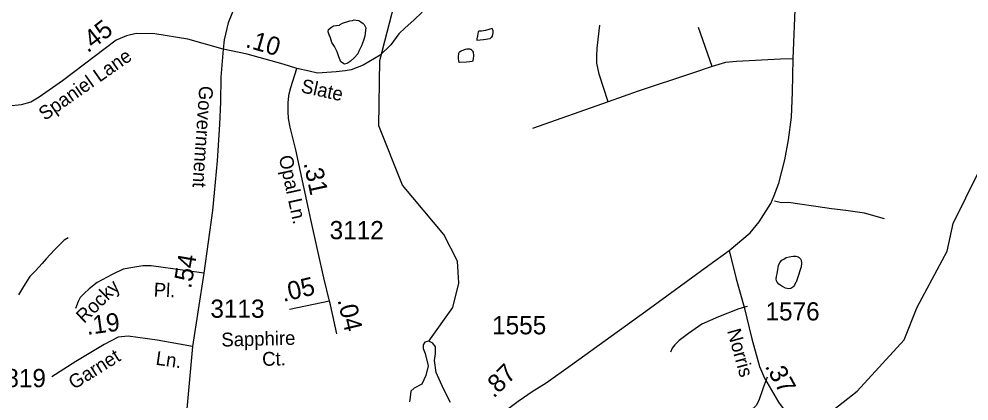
# Model space of a CAD drawing. Extents: x 2082433 to 2279600, y 546599 to 755198.
# Drawn here: x 2147783 to 2154309, y 666633 to 669257 of the extents above; entities that cross this region are included whole.
import ezdxf

# ---------------------------------------------------------------- set-up
doc = ezdxf.new("R2010")
doc.units = 0
for name, color, linetype in [('Exist Hydrographic Creek Single Shore', 7, 'Continuous'), ('Exist Hydrographic Misc Water Feature', 7, 'Continuous'), ('Exist Hydrographic Pond Under 1500 Sq Ft', 7, 'Continuous'), ('Exist Road Non-System Type 51', 7, 'Continuous'), ('Exist Road Non-System Type 51 Label', 7, 'Continuous'), ('Exist Road Secondary Mileage Hundredths English Label', 7, 'Continuous'), ('Exist Road Secondary Type 51 Attributed', 7, 'Continuous'), ('Exist Road Secondary Type 51 Label', 7, 'Continuous'), ('Exist Road Secondary Type 51 Number Label', 7, 'Continuous')]:
    doc.layers.add(name, color=color, linetype=linetype)

msp = doc.modelspace()

# ---------------------------------------------------------------- linework, layer by layer
at = {"layer": 'Exist Hydrographic Creek Single Shore'}
for points in [[(2150597.3, 667044.4), (2150762.8, 667276.2), (2150803.8, 667442.7), (2150794.7, 667593.8), (2150701.9, 667776), (2150416.8, 668116.5), (2150255.9, 668523.2), (2150261.8, 668972.5), (2150596.9, 670264.7), (2150636.9, 670500), (2150718.9, 670698.5), (2150875.8, 670875.7), (2151142, 671044.2), (2151241, 671153.7), (2151306.8, 671342.6), (2151372.8, 671426.6)], [(2153208.8, 666439.2), (2153540.8, 666701.5), (2153863.8, 667052.5), (2153953.8, 667276.9), (2154159.9, 667663), (2154199.9, 667852.5), (2154546.8, 668554)]]:
    msp.add_lwpolyline(points, dxfattribs=at)
at = {"layer": 'Exist Hydrographic Misc Water Feature'}
msp.add_lwpolyline([(2148120.1, 667753.2), (2148092.8, 667737), (2148062.7, 667708.7), (2148027, 667670.8), (2147969.4, 667610.5), (2147941.5, 667578.2), (2147895.1, 667528), (2147857.4, 667487.9), (2147836.1, 667455.9), (2147806.4, 667407.6), (2147780.3, 667361.6)], dxfattribs=at)
at = {"layer": 'Exist Hydrographic Pond Under 1500 Sq Ft'}
for points in [[(2150004.2, 669229.2), (2150056.5, 669243.6), (2150074.1, 669247.9), (2150086.2, 669251.7), (2150098.3, 669249.9), (2150116.3, 669245.9), (2150130.3, 669238.1), (2150148.3, 669226.1), (2150154.7, 669218.3), (2150164.5, 669196.1), (2150164.3, 669180.3), (2150158.6, 669140.2), (2150148.9, 669108.3), (2150135.2, 669073.9), (2150117.4, 669036.1), (2150109.4, 669017.9), (2150086, 668989.8), (2150057.7, 668965.6), (2150044.2, 668955.5), (2150034.1, 668951.7), (2150019.8, 668947.4), (2149993.9, 668963.5), (2149979.6, 668997.3), (2149967.5, 669031.2), (2149949.2, 669067.2), (2149933, 669095.2), (2149923, 669127.1), (2149912.7, 669149), (2149906.6, 669168.9), (2149908.4, 669184.9), (2149928.5, 669200.9), (2149944.3, 669209.1), (2149964.6, 669212.9), (2149984.5, 669215.2), (2149990.2, 669219.2), (2150004.2, 669229.2)], [(2151019, 669123.1), (2151027.2, 669129.2), (2151030.7, 669133.1), (2151035.2, 669138.9), (2151036.7, 669143.1), (2151038.9, 669150.9), (2151040.5, 669161.2), (2151040.8, 669175), (2151038.7, 669183), (2151034.4, 669193), (2151010.6, 669184.8), (2150988.7, 669178.8), (2150960.8, 669174.5), (2150942.9, 669174.4), (2150936.4, 669168.4), (2150933.1, 669140.6), (2150928.8, 669120.5), (2150929.2, 669112.3), (2150974.9, 669116.8), (2151019, 669123.1)], [(2150857.4, 668960.9), (2150809.6, 668958.8), (2150805.7, 668958.5), (2150803.7, 668966.6), (2150801.6, 668984.7), (2150801.6, 669002.6), (2150803.7, 669014.8), (2150805.3, 669022.7), (2150809.2, 669030.6), (2150813.3, 669034.9), (2150821.1, 669038.6), (2150825.4, 669040.8), (2150833.4, 669042.8), (2150842.9, 669047), (2150850.9, 669049.1), (2150858.8, 669051.1), (2150869.1, 669051.2), (2150877.3, 669051.2), (2150881.2, 669049), (2150887.1, 669049.3), (2150891, 669045), (2150897.2, 669041.2), (2150899.2, 669035.3), (2150903.3, 669029.4), (2150905.6, 669007.1), (2150903.3, 668983.2), (2150901.7, 668971.2), (2150899.4, 668965.5), (2150879.6, 668963.2), (2150857.4, 668960.9)], [(2153121.9, 667450.3), (2153118.4, 667444.4), (2153110.6, 667428.1), (2153106.1, 667422.3), (2153098.5, 667414.1), (2153084.3, 667406.1), (2153070.4, 667404.1), (2153048, 667407.9), (2153024, 667421.7), (2153002.1, 667435.5), (2152992.1, 667449.6), (2152986.1, 667459.5), (2152984.3, 667473.5), (2152987.8, 667487.6), (2152991.6, 667505.7), (2152995.7, 667535.5), (2153001.3, 667563.4), (2153009.3, 667583.7), (2153023, 667599.5), (2153037.2, 667607.9), (2153053.4, 667618), (2153075.1, 667624), (2153101.4, 667628.2), (2153120.8, 667628.1), (2153135.2, 667624.3), (2153143.4, 667618.2), (2153151.6, 667610.5), (2153155.5, 667600.6), (2153159.4, 667580.5), (2153155.3, 667554.3), (2153145.8, 667520.5), (2153139.9, 667504.4), (2153135.8, 667490.4), (2153121.9, 667450.3)], [(2150746.1, 666623.3), (2150698, 666717.5), (2150649.8, 666829.2), (2150636.7, 666912.4), (2150643.2, 666958.4), (2150643.2, 667004.4), (2150625.7, 667030.7), (2150597.3, 667044.4), (2150571, 667037.3), (2150560, 667019.8), (2150560, 666993.5), (2150573.2, 666960.6), (2150592.9, 666875.2), (2150577.5, 666807.3), (2150551.3, 666748.2), (2150496.5, 666721.9), (2150474.6, 666700), (2150470.3, 666660.6), (2150465.9, 666627.7)]]:
    msp.add_lwpolyline(points, dxfattribs=at)
at = {"layer": 'Exist Road Non-System Type 51'}
for p, q in [((2152543.9, 668931.1), (2152451.6, 669199)), ((2151829.9, 668689.2), (2151309.6, 668504.5))]:
    msp.add_line(p, q, dxfattribs=at)
for points in [[(2151829.9, 668689.2), (2151768.7, 668877.7), (2151751.8, 668953.2), (2151751.8, 669002.6), (2151755.7, 669057.2), (2151772.6, 669214.6)], [(2153100.6, 668984.4), (2153014.7, 668980.5), (2152711.7, 668966.2), (2152636.2, 668958.4), (2152543.9, 668931.1)], [(2152543.9, 668931.1), (2152402.1, 668882.9), (2152036.7, 668762), (2151829.9, 668689.2)], [(2153729.4, 667885.3), (2153591.2, 667924.5), (2153463.5, 667942.7), (2153364.5, 667952.4), (2153319.9, 667960.1), (2153069.8, 667995.7), (2153021.2, 667995.1), (2152973.6, 668006.1)], [(2149051.6, 667511.2), (2148921.2, 667529.8), (2148691.7, 667561.4), (2148634.4, 667561.2), (2148564.8, 667550), (2148498.1, 667538.2), (2148422.9, 667503), (2148319.2, 667447.9), (2148264.5, 667404.6), (2148229.5, 667372.6), (2148204, 667344.8), (2148188.8, 667316.6), (2148171.7, 667269.7)], [(2152786.3, 667281.7), (2152728.5, 667266.8), (2152588.4, 667211.3), (2152474.2, 667161.2), (2152382.7, 667097.2), (2152319, 667048.3), (2152288.6, 667018.5), (2152269.8, 666996.8), (2152259.8, 666968.4)], [(2152923.3, 666796.8), (2152895.9, 666723.4), (2152865.4, 666636), (2152848.3, 666602.7), (2152827, 666581.4), (2152778.5, 666541.1), (2152749.5, 666497.3), (2152721.9, 666454.5), (2152711, 666421.4), (2152704.9, 666393.6), (2152707.7, 666374.3), (2152723.8, 666351.4), (2152739.8, 666328.6), (2152750.2, 666295.4), (2152776.8, 666190.4)]]:
    msp.add_lwpolyline(points, dxfattribs=at)
at = {"layer": 'Exist Road Secondary Type 51 Attributed'}
msp.add_line((2149917, 667318.7), (2149641.7, 667260.6), dxfattribs=at)
for points in [[(2152661, 667666.9), (2152806.6, 667789.1), (2152867.8, 667864.6), (2152947.1, 667990.7), (2152971.8, 668044.1), (2153003, 668129.9), (2153043.3, 668289.9), (2153069.3, 668426.4), (2153090.2, 668583.8), (2153098, 668755.5), (2153100.6, 668984.4), (2153117.4, 669376.8), (2153112.2, 669605.4), (2153108.2, 669738.2), (2153100.7, 669953.6), (2153101.9, 670167.5), (2153080.8, 670706.4), (2153078.1, 671019.9), (2153074, 671271.8)], [(2149468.1, 669796.1), (2149399.5, 669645.5), (2149310.2, 669457), (2149219.3, 669231.7), (2149192.5, 669114.7), (2149186, 669050.6)], [(2150552.9, 669304), (2150495.4, 669250), (2150435.3, 669196.9), (2150391.6, 669155.2), (2150336.5, 669079.1), (2150264.3, 669008.7), (2150146.9, 668939.7), (2150064.2, 668908.3), (2150023.2, 668901.7), (2149960.6, 668893.2), (2149834.4, 668884.7), (2149777.3, 668899.9), (2149692.1, 668917.8)], [(2149186, 669050.6), (2148942.7, 669119.1), (2148714.8, 669155.8), (2148586.8, 669157), (2148520.9, 669141.8), (2148450.3, 669111.4), (2148081.5, 668832.4), (2147920.6, 668719.7), (2147864.6, 668685), (2147798.3, 668666.6), (2147712.1, 668657.8), (2147475.6, 668649), (2147005.8, 668624.9)], [(2149186, 669050.6), (2149168.6, 668856.7), (2149166.5, 668688.1), (2149159.8, 668533.5), (2149145.1, 668283.5), (2149124, 668063.9), (2149112.7, 667941.1), (2149051.6, 667511.2), (2148975.5, 667008.6)], [(2149692.1, 668917.8), (2149598.5, 668945.9), (2149351.1, 669016.2), (2149186, 669050.6)], [(2149917, 667318.7), (2149877.9, 667479.5), (2149838.7, 667653.1), (2149787.9, 667880.2), (2149774.2, 667943.4), (2149684.4, 668357.5), (2149645.3, 668514.6), (2149635.1, 668574.1), (2149632.9, 668621.1), (2149630.8, 668677.9), (2149633.4, 668708.6), (2149638.5, 668743.4), (2149650.4, 668787.7), (2149692.1, 668917.8)], [(2149164.3, 664724.2), (2149232.3, 664826.4), (2149317.5, 664913.2), (2149453, 665015.3), (2149651.2, 665146.9), (2150230.9, 665591.1), (2150331.9, 665716.6), (2150810.9, 666286.4), (2150981.9, 666459.1), (2151071, 666529.3), (2151138.5, 666578), (2151211.4, 666632), (2151249.2, 666656.3), (2151309, 666698.2), (2151404.3, 666756.9), (2151571.8, 666877.3), (2152090.3, 667251.2), (2152523.1, 667566.7), (2152661, 667666.9)], [(2152661, 667666.9), (2152710.4, 667471.8), (2152763.7, 667276.7), (2152817, 667060.8), (2152870.4, 666869.6), (2152904.2, 666789), (2153000.4, 666625.1), (2153129.2, 666452.1), (2153229.3, 666327.3), (2153343.8, 666223.2), (2153388, 666180.3), (2153430.9, 666149.1), (2153602.6, 666063.2)], [(2149965.4, 667095.5), (2149922.1, 667294.9), (2149917, 667318.7)], [(2148975.5, 667008.6), (2148732.3, 667051.5), (2148532.1, 667077.7), (2148463.5, 667071.4), (2148368.6, 667020.7), (2148173.3, 666904.8), (2148007.4, 666799)], [(2148975.5, 667008.6), (2148934.4, 666555), (2148920.5, 666318), (2148919.8, 666138.5), (2148933, 666028.4), (2149009.1, 665578.8), (2149058.4, 665246.8), (2149081, 665062.3), (2149119.3, 664867.5), (2149143.7, 664778), (2149164.3, 664724.2)]]:
    msp.add_lwpolyline(points, dxfattribs=at)

# ---------------------------------------------------------------- texts
at = {"layer": 'Exist Road Non-System Type 51 Label'}
for s, rotation, p in [('Rocky', 44.27001, (2148230.1, 667161.6)), ('Pl.', 357.50881, (2148706.8, 667351.3)), ('Garnet', 32.12466, (2148160.3, 666708.9)), ('Ln.', 351.86398, (2148718, 666882.8))]:
    msp.add_text(s, height=95, rotation=rotation, dxfattribs=at).set_placement(p)
at = {"layer": 'Exist Road Secondary Mileage Hundredths English Label'}
for s, rotation, p in [('.45', 38.0665, (2148254.7, 669020.5)), ('.10', 343.79019, (2149333.2, 669065.9)), ('.31', 282.22978, (2149737.1, 668266.6)), ('.54', 80.24336, (2148964.3, 667401.1)), ('.05', 13.33124, (2149598.5, 667313.3)), ('.04', 283.49425, (2149969.7, 667327.1)), ('.19', 7.71069, (2148251.3, 667086.8)), ('.87', 45.32693, (2151044.7, 666647.8)), ('.37', 299.02159, (2152904.8, 666872.2))]:
    msp.add_text(s, height=125, rotation=rotation, dxfattribs=at).set_placement(p)
at = {"layer": 'Exist Road Secondary Type 51 Label'}
for s, rotation, p in [('Spaniel Lane', 35.06486, (2147959.8, 668555.4)), ('Slate', 347.54006, (2149714.8, 668754.4)), ('Government', 266.11793, (2149022.1, 668800.3)), ('Opal Ln.', 282.22977, (2149566.6, 668310.6)), ('Sapphire', 1.46085, (2149174.1, 667006.7)), ('Norris', 285.52726, (2152646.9, 667115.9)), ('Ct.', 1.46085, (2149454.4, 666874.2))]:
    msp.add_text(s, height=95, rotation=rotation, dxfattribs=at).set_placement(p)
at = {"layer": 'Exist Road Secondary Type 51 Number Label'}
for s, p in [('3112', (2149916.8, 667744.6)), ('3113', (2149097.7, 667204.9)), ('1576', (2152911.4, 667186.6)), ('1555', (2151033.1, 667091.3)), ('1819', (2147595.7, 666728.2))]:
    msp.add_text(s, height=125, dxfattribs=at).set_placement(p)

doc.saveas('drawing.dxf')
